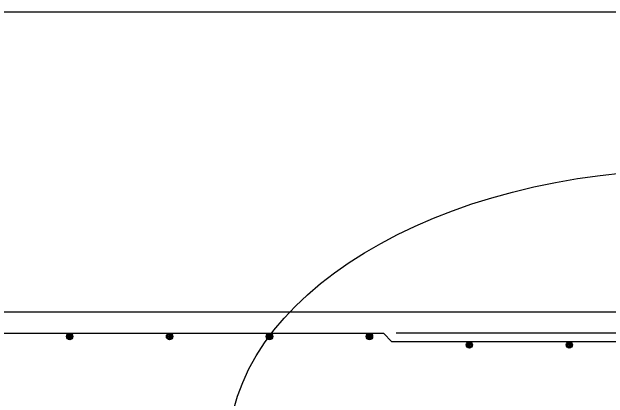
# Model space of a CAD drawing. Extents: x 636530 to 644067, y 294168 to 299122.
# Drawn here: x 640274.1 to 640345.2, y 295503.3 to 295549.3 of the extents above; entities that cross this region are included whole.
import ezdxf

# ---------------------------------------------------------------- set-up
doc = ezdxf.new("R2010")
doc.units = 0
doc.layers.add('1', color=7, linetype='Continuous')

msp = doc.modelspace()

# ---------------------------------------------------------------- linework, layer by layer
at = {"layer": '1'}
for p, q in [((640050.674, 295549.317), (640355.474, 295549.317)), ((640050.674, 295513.543), (640355.474, 295513.543)), ((640088.837, 295511.004), (640318.391, 295511.004)), ((640318.391, 295511.004), (640319.407, 295509.988)), ((640353.442, 295511.004), (640319.914, 295511.004)), ((640352.935, 295509.988), (640319.407, 295509.988))]:
    msp.add_line(p, q, dxfattribs=at)
for centre, radius in [((640281.007, 295510.623), 0.381), ((640281.007, 295510.623), 0.286), ((640292.912, 295510.623), 0.381), ((640292.912, 295510.623), 0.286), ((640304.818, 295510.623), 0.381), ((640304.818, 295510.623), 0.286), ((640316.723, 295510.623), 0.381), ((640316.723, 295510.623), 0.286), ((640281.007, 295510.623), 0.19), ((640281.007, 295510.623), 0.0952), ((640292.912, 295510.623), 0.19), ((640292.912, 295510.623), 0.0952), ((640304.818, 295510.623), 0.19), ((640304.818, 295510.623), 0.0952), ((640316.723, 295510.623), 0.19), ((640316.723, 295510.623), 0.0952), ((640328.629, 295509.608), 0.381), ((640328.629, 295509.608), 0.286), ((640328.629, 295509.608), 0.19), ((640328.629, 295509.608), 0.0952), ((640340.534, 295509.608), 0.381), ((640340.534, 295509.608), 0.286), ((640340.534, 295509.608), 0.19), ((640340.534, 295509.608), 0.0952)]:
    msp.add_circle(centre, radius, dxfattribs=at)
msp.add_ellipse((640355.391, 295496.701), major_axis=(-55.517, 0), ratio=0.608854, dxfattribs=at)

doc.saveas('drawing.dxf')
